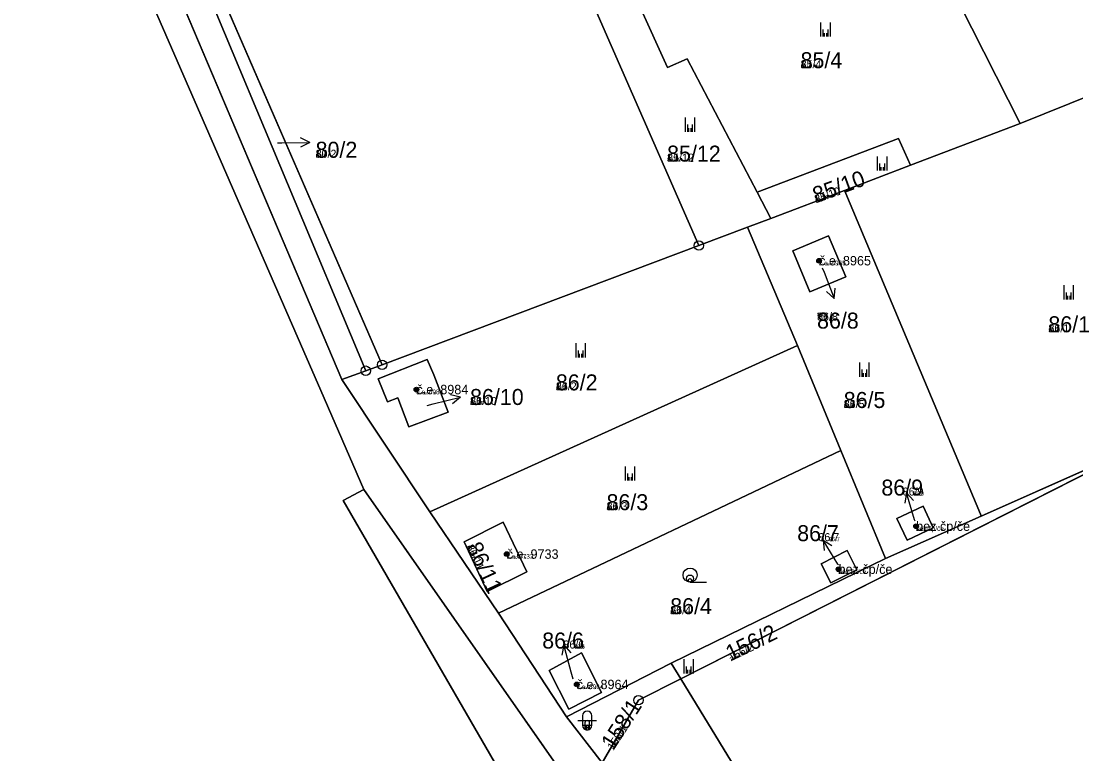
# Model space of a CAD drawing. Extents: x -759873 to -758487, y -975024 to -973516.
# Drawn here: x -759629.6 to -759517.7, y -974275.7 to -974197.9 of the extents above; entities that cross this region are included whole.
import ezdxf

# ---------------------------------------------------------------- set-up
doc = ezdxf.new("R2010")
doc.units = 0
for name, color, linetype in [('KAT_02_hranice parcel', 7, 'Continuous'), ('KAT_03_1000_st čísla parcelní', 7, 'Continuous'), ('KAT_03_1000_čísla parcelní', 7, 'Continuous'), ('KAT_03_1000_čísla popisná', 7, 'Continuous'), ('KAT_03_250_st čísla parcelní', 7, 'Continuous'), ('KAT_03_250_čísla parcelní', 7, 'Continuous'), ('KAT_03_250_čísla popisná', 7, 'Continuous'), ('KAT_03_500_st čísla parcelní', 7, 'Continuous'), ('KAT_03_500_čísla parcelní', 7, 'Continuous'), ('KAT_03_500_čísla popisná', 7, 'Continuous'), ('KAT_05_1000_značky kultur', 7, 'Continuous'), ('KAT_05_250_značky kultur', 7, 'Continuous'), ('KAT_05_500_značky kultur', 7, 'Continuous'), ('KAT_07_1000_značky budov', 7, 'Continuous'), ('KAT_07_250_značky budov', 7, 'Continuous'), ('KAT_07_500_značky budov', 7, 'Continuous'), ('KAT_11_značky bodu BP', 7, 'Continuous'), ('KAT_12_pomocná šipka', 7, 'Continuous'), ('KAT_14_plocha_budovy', 7, 'Continuous'), ('KAT_14_plocha_pozemek', 7, 'Continuous')]:
    doc.layers.add(name, color=color, linetype=linetype)

msp = doc.modelspace()

# ---------------------------------------------------------------- linework, layer by layer
at = {"layer": 'KAT_02_hranice parcel'}
for p, q in [((-759557.68, -974221.71), (-759590.65, -974146.48)), ((-759593.05, -974235), (-759626.33, -974155.41)), ((-759591.32, -974234.37), (-759625.72, -974155.17)), ((-759629.25, -974156.54), (-759595.6, -974235.94)), ((-759537.66, -974180.93), (-759523.59, -974208.74)), ((-759523.59, -974208.74), (-759515.75, -974205.6)), ((-759535.23, -974213.18), (-759523.59, -974208.74)), ((-759535.23, -974213.18), (-759542.23, -974215.85)), ((-759551.51, -974216.06), (-759550.04, -974218.83)), ((-759542.23, -974215.85), (-759550.04, -974218.83)), ((-759550.04, -974218.83), (-759552.51, -974219.77)), ((-759552.51, -974219.77), (-759557.68, -974221.71)), ((-759547.21, -974232.33), (-759552.51, -974219.77)), ((-759591.32, -974234.37), (-759557.68, -974221.71)), ((-759586.25, -974249.97), (-759547.21, -974232.33)), ((-759542.63, -974243.46), (-759547.21, -974232.33)), ((-759595.6, -974235.94), (-759593.05, -974235)), ((-759593.05, -974235), (-759591.32, -974234.37)), ((-759595.6, -974235.94), (-759586.25, -974249.97)), ((-759559.61, -974267.71), (-759509.98, -974242.55)), ((-759527.72, -974250.43), (-759509.98, -974242.55)), ((-759578.95, -974260.75), (-759542.63, -974243.46)), ((-759537.89, -974254.95), (-759542.63, -974243.46)), ((-759569.36, -974281.77), (-759593.26, -974247.61)), ((-759586.25, -974249.97), (-759578.95, -974260.75)), ((-759537.89, -974254.95), (-759527.72, -974250.43)), ((-759560.63, -974266.05), (-759537.89, -974254.95)), ((-759578.95, -974260.75), (-759571.75, -974271.74)), ((-759571.75, -974271.74), (-759560.63, -974266.05)), ((-759560.63, -974266.05), (-759559.61, -974267.71)), ((-759571.75, -974271.74), (-759567.96, -974276.65))]:
    msp.add_line(p, q, dxfattribs=at)
for points in [[(-759632.14, -974110.51), (-759632.59, -974157.4), (-759597.84, -974237.11), (-759593.26, -974247.61)], [(-759563.99, -974196.25), (-759561.02, -974202.81), (-759558.92, -974201.9), (-759551.51, -974216.06)], [(-759551.51, -974216.06), (-759536.51, -974210.36), (-759535.23, -974213.18)], [(-759542.23, -974215.85), (-759542.09, -974216.18), (-759527.8, -974250.25), (-759527.72, -974250.43)], [(-759542.08, -974225.03), (-759545.9, -974226.63), (-759547.71, -974222.27), (-759543.91, -974220.67), (-759542.08, -974225.03)], [(-759584.3, -974239.42), (-759588.47, -974240.96), (-759589.65, -974237.87), (-759590.76, -974238.31), (-759591.73, -974235.87), (-759586.52, -974233.8), (-759585.81, -974235.45), (-759584.3, -974239.42)], [(-759593.26, -974247.61), (-759595.44, -974248.79), (-759577.29, -974280.17), (-759598.9, -974293.99), (-759576.88, -974334.73), (-759555.25, -974372.79), (-759552.15, -974372.01)], [(-759535.58, -974252.99), (-759536.66, -974250.68), (-759533.89, -974249.39), (-759532.81, -974251.7), (-759535.58, -974252.99)], [(-759578.45, -974251.07), (-759575.97, -974256.37), (-759580.15, -974258.43), (-759582.62, -974253.16), (-759578.45, -974251.07)], [(-759543.68, -974257.53), (-759544.7, -974255.49), (-759541.94, -974254.08), (-759540.91, -974256.13), (-759543.68, -974257.53)], [(-759568.01, -974269.16), (-759571.51, -974270.95), (-759573.58, -974266.84), (-759570.14, -974264.95), (-759568.01, -974269.16)], [(-759567.96, -974276.65), (-759564.11, -974269.99), (-759559.61, -974267.71)], [(-759559.61, -974267.71), (-759536.23, -974305.98), (-759544.63, -974310.86)]]:
    msp.add_lwpolyline(points, dxfattribs=at)
at = {"layer": 'KAT_03_1000_čísla popisná'}
for centre in [(-759544.92, -974223.32), (-759587.67, -974237), (-759534.62, -974251.51), (-759578.09, -974254.47), (-759542.86, -974256.08), (-759570.66, -974268.31)]:
    msp.add_circle(centre, 0.25, dxfattribs=at)
at = {"layer": 'KAT_03_250_čísla popisná'}
for centre in [(-759544.92, -974223.32), (-759587.67, -974237), (-759534.62, -974251.51), (-759578.09, -974254.47), (-759542.86, -974256.08), (-759570.66, -974268.31)]:
    msp.add_circle(centre, 0.0625, dxfattribs=at)
at = {"layer": 'KAT_03_500_čísla popisná'}
for centre in [(-759544.92, -974223.32), (-759587.67, -974237), (-759534.62, -974251.51), (-759578.09, -974254.47), (-759542.86, -974256.08), (-759570.66, -974268.31)]:
    msp.add_circle(centre, 0.125, dxfattribs=at)
at = {"layer": 'KAT_05_1000_značky kultur'}
for p, q in [((-759544.73, -974199.52), (-759544.73, -974198.02)), ((-759543.73, -974199.52), (-759543.73, -974198.02)), ((-759559.12, -974209.62), (-759559.12, -974208.12)), ((-759558.12, -974209.62), (-759558.12, -974208.12)), ((-759538.71, -974213.75), (-759538.71, -974212.25)), ((-759537.71, -974213.75), (-759537.71, -974212.25)), ((-759518.9, -974227.43), (-759518.9, -974225.93)), ((-759517.9, -974227.43), (-759517.9, -974225.93)), ((-759570.73, -974233.59), (-759570.73, -974232.09)), ((-759569.73, -974233.59), (-759569.73, -974232.09)), ((-759540.6, -974235.64), (-759540.6, -974234.14)), ((-759539.6, -974235.64), (-759539.6, -974234.14)), ((-759565.48, -974246.67), (-759565.48, -974245.17)), ((-759564.48, -974246.67), (-759564.48, -974245.17)), ((-759558.62, -974257.45), (-759556.87, -974257.45)), ((-759559.25, -974267.14), (-759559.25, -974265.64)), ((-759558.25, -974267.14), (-759558.25, -974265.64)), ((-759570.54, -974272.14), (-759568.54, -974272.14)), ((-759570.04, -974271.64), (-759570.04, -974272.64)), ((-759569.04, -974272.64), (-759569.04, -974271.64))]:
    msp.add_line(p, q, dxfattribs=at)
msp.add_circle((-759558.62, -974256.7), 0.75, dxfattribs=at)
for centre, start, end in [((-759569.54, -974271.64), 0, 180), ((-759569.54, -974272.64), 180, 359.9879)]:
    msp.add_arc(centre, 0.5, start, end, dxfattribs=at)
at = {"layer": 'KAT_05_250_značky kultur'}
for p, q in [((-759544.35, -974199.52), (-759544.35, -974199.15)), ((-759544.1, -974199.52), (-759544.1, -974199.15)), ((-759558.74, -974209.62), (-759558.74, -974209.24)), ((-759558.49, -974209.62), (-759558.49, -974209.24)), ((-759538.33, -974213.75), (-759538.33, -974213.38)), ((-759538.08, -974213.75), (-759538.08, -974213.38)), ((-759518.52, -974227.43), (-759518.52, -974227.06)), ((-759518.27, -974227.43), (-759518.27, -974227.06)), ((-759570.35, -974233.59), (-759570.35, -974233.21)), ((-759570.1, -974233.59), (-759570.1, -974233.21)), ((-759540.22, -974235.64), (-759540.22, -974235.27)), ((-759539.97, -974235.64), (-759539.97, -974235.27)), ((-759565.1, -974246.67), (-759565.1, -974246.3)), ((-759564.85, -974246.67), (-759564.85, -974246.3)), ((-759558.63, -974257.45), (-759558.19, -974257.45)), ((-759558.87, -974267.14), (-759558.87, -974266.77)), ((-759558.62, -974267.14), (-759558.62, -974266.77)), ((-759569.79, -974272.89), (-759569.29, -974272.89)), ((-759569.67, -974272.77), (-759569.67, -974273.02)), ((-759569.41, -974273.02), (-759569.41, -974272.77))]:
    msp.add_line(p, q, dxfattribs=at)
msp.add_circle((-759558.63, -974257.26), 0.187, dxfattribs=at)
for centre, start, end in [((-759569.54, -974272.77), 0, 180), ((-759569.54, -974273.02), 180, 359.9879)]:
    msp.add_arc(centre, 0.125, start, end, dxfattribs=at)
at = {"layer": 'KAT_05_500_značky kultur'}
for p, q in [((-759544.48, -974199.52), (-759544.48, -974198.77)), ((-759543.97, -974199.52), (-759543.97, -974198.77)), ((-759558.87, -974209.62), (-759558.87, -974208.87)), ((-759558.36, -974209.62), (-759558.36, -974208.87)), ((-759538.46, -974213.75), (-759538.46, -974213)), ((-759537.95, -974213.75), (-759537.95, -974213)), ((-759518.65, -974227.43), (-759518.65, -974226.68)), ((-759518.15, -974227.43), (-759518.15, -974226.68)), ((-759570.48, -974233.59), (-759570.48, -974232.84)), ((-759569.97, -974233.59), (-759569.97, -974232.84)), ((-759540.35, -974235.64), (-759540.35, -974234.89)), ((-759539.84, -974235.64), (-759539.84, -974234.89)), ((-759565.23, -974246.67), (-759565.23, -974245.92)), ((-759564.72, -974246.67), (-759564.72, -974245.92)), ((-759558.63, -974257.45), (-759557.75, -974257.45)), ((-759559, -974267.14), (-759559, -974266.39)), ((-759558.49, -974267.14), (-759558.49, -974266.39)), ((-759570.04, -974272.64), (-759569.04, -974272.64)), ((-759569.79, -974272.39), (-759569.79, -974272.89)), ((-759569.29, -974272.89), (-759569.29, -974272.39))]:
    msp.add_line(p, q, dxfattribs=at)
msp.add_circle((-759558.63, -974257.07), 0.375, dxfattribs=at)
for centre, start, end in [((-759569.54, -974272.39), 0, 180), ((-759569.54, -974272.89), 180, 359.9879)]:
    msp.add_arc(centre, 0.25, start, end, dxfattribs=at)
at = {"layer": 'KAT_07_1000_značky budov'}
for centre in [(-759544.93, -974223.32), (-759587.68, -974237), (-759534.63, -974251.51), (-759578.1, -974254.47), (-759542.87, -974256.08), (-759570.67, -974268.31)]:
    msp.add_circle(centre, 0.175, dxfattribs=at)
at = {"layer": 'KAT_07_250_značky budov'}
for centre in [(-759544.92, -974223.32), (-759587.67, -974237), (-759534.62, -974251.51), (-759578.09, -974254.47), (-759542.86, -974256.08), (-759570.66, -974268.31)]:
    msp.add_circle(centre, 0.0437, dxfattribs=at)
at = {"layer": 'KAT_07_500_značky budov'}
for centre in [(-759544.92, -974223.32), (-759587.67, -974237), (-759534.62, -974251.51), (-759578.09, -974254.47), (-759542.86, -974256.08), (-759570.66, -974268.31)]:
    msp.add_circle(centre, 0.0875, dxfattribs=at)
at = {"layer": 'KAT_11_značky bodu BP'}
for centre, radius in [((-759557.68, -974221.71), 0.5), ((-759557.68, -974221.71), 0.0303), ((-759591.32, -974234.37), 0.5), ((-759593.05, -974235), 0.5), ((-759593.05, -974235), 0.0303), ((-759591.32, -974234.37), 0.0303), ((-759564.11, -974269.99), 0.5), ((-759564.11, -974269.99), 0.0303)]:
    msp.add_circle(centre, radius, dxfattribs=at)
at = {"layer": 'KAT_12_pomocná šipka'}
for p, q in [((-759598.98, -974210.76), (-759599.99, -974210.27)), ((-759602.42, -974210.82), (-759601.98, -974210.81)), ((-759601.98, -974210.81), (-759598.98, -974210.76)), ((-759598.98, -974210.76), (-759599.97, -974211.28)), ((-759544.59, -974224.06), (-759544.4, -974224.55)), ((-759544.4, -974224.55), (-759543.33, -974227.35)), ((-759543.33, -974227.35), (-759543.22, -974226.24)), ((-759543.33, -974227.35), (-759544.15, -974226.6)), ((-759586.54, -974238.7), (-759585.89, -974238.53)), ((-759585.89, -974238.53), (-759582.98, -974237.8)), ((-759582.98, -974237.8), (-759584.07, -974237.56)), ((-759582.98, -974237.8), (-759583.83, -974238.53)), ((-759535.66, -974247.96), (-759535.84, -974249.06)), ((-759534.78, -974250.83), (-759535.66, -974247.96)), ((-759535.66, -974247.96), (-759534.89, -974248.77)), ((-759534.74, -974250.97), (-759534.78, -974250.83)), ((-759542.92, -974255.53), (-759544.51, -974252.98)), ((-759544.51, -974252.98), (-759543.56, -974253.57)), ((-759544.51, -974252.98), (-759544.4, -974254.1)), ((-759542.86, -974255.62), (-759542.92, -974255.53)), ((-759572.02, -974264.1), (-759572.24, -974265.2)), ((-759571.24, -974267), (-759572.02, -974264.1)), ((-759572.02, -974264.1), (-759571.27, -974264.94)), ((-759571.03, -974267.76), (-759571.24, -974267))]:
    msp.add_line(p, q, dxfattribs=at)
at = {"layer": 'KAT_14_plocha_budovy'}
for points in [[(-759547.71, -974222.27), (-759545.9, -974226.63), (-759542.08, -974225.03), (-759543.91, -974220.67)], [(-759585.81, -974235.45), (-759586.52, -974233.8), (-759591.73, -974235.87), (-759590.76, -974238.31), (-759589.65, -974237.87), (-759588.47, -974240.96), (-759584.3, -974239.42)], [(-759536.66, -974250.68), (-759535.58, -974252.99), (-759532.81, -974251.7), (-759533.89, -974249.39)], [(-759578.45, -974251.07), (-759582.62, -974253.16), (-759580.15, -974258.43), (-759575.97, -974256.37)], [(-759541.94, -974254.08), (-759544.7, -974255.49), (-759543.68, -974257.53), (-759540.91, -974256.13)], [(-759571.51, -974270.95), (-759568.01, -974269.16), (-759570.14, -974264.95), (-759573.58, -974266.84)]]:
    msp.add_lwpolyline(points, close=True, dxfattribs=at)
at = {"layer": 'KAT_14_plocha_pozemek'}
for points in [[(-759577.29, -974280.17), (-759595.44, -974248.79), (-759593.26, -974247.61), (-759597.84, -974237.11), (-759632.59, -974157.4), (-759632.14, -974110.51), (-759643.4, -974116.83), (-759682.64, -974128.82), (-759683.76, -974126.26), (-759645.25, -974113.94), (-759633.6, -974107.37), (-759632.1, -974106.83), (-759632.05, -974101.17), (-759670.93, -974083.68), (-759719.88, -974055.79)], [(-759567.96, -974276.65), (-759571.75, -974271.74), (-759578.95, -974260.75), (-759586.25, -974249.97), (-759595.6, -974235.94), (-759629.25, -974156.54), (-759628.88, -974102.32), (-759632.05, -974101.17), (-759632.1, -974106.83), (-759632.14, -974110.51), (-759632.59, -974157.4), (-759597.84, -974237.11), (-759593.26, -974247.61), (-759569.36, -974281.77)]]:
    msp.add_lwpolyline(points, dxfattribs=at)
for points in [[(-759570.22, -974124.01), (-759590.65, -974146.48), (-759557.68, -974221.71), (-759552.51, -974219.77), (-759550.04, -974218.83), (-759551.51, -974216.06), (-759558.92, -974201.9), (-759561.02, -974202.81), (-759563.99, -974196.25), (-759583.21, -974155.14), (-759584.01, -974152.02), (-759584.02, -974148.81), (-759583.16, -974145.82), (-759581.65, -974143.36), (-759564.64, -974129.76)], [(-759557.68, -974221.71), (-759590.65, -974146.48), (-759625.72, -974155.17), (-759591.32, -974234.37)], [(-759593.05, -974235), (-759626.33, -974155.41), (-759629.25, -974156.54), (-759595.6, -974235.94)], [(-759591.32, -974234.37), (-759625.72, -974155.17), (-759626.33, -974155.41), (-759593.05, -974235)], [(-759537.66, -974180.93), (-759523.59, -974208.74), (-759515.75, -974205.6), (-759504.06, -974200.98), (-759489.51, -974195.05), (-759486.83, -974191.58), (-759516.52, -974167.59), (-759539.03, -974178.21)], [(-759561.02, -974202.81), (-759558.92, -974201.9), (-759551.51, -974216.06), (-759536.51, -974210.36), (-759535.23, -974213.18), (-759523.59, -974208.74), (-759537.66, -974180.93), (-759563.99, -974196.25)], [(-759527.8, -974250.25), (-759527.72, -974250.43), (-759509.98, -974242.55), (-759486.37, -974232.07), (-759515.75, -974205.6), (-759523.59, -974208.74), (-759535.23, -974213.18), (-759542.23, -974215.85), (-759542.09, -974216.18)], [(-759551.51, -974216.06), (-759550.04, -974218.83), (-759542.23, -974215.85), (-759535.23, -974213.18), (-759536.51, -974210.36)], [(-759542.23, -974215.85), (-759550.04, -974218.83), (-759552.51, -974219.77), (-759547.21, -974232.33), (-759542.63, -974243.46), (-759537.89, -974254.95), (-759527.72, -974250.43), (-759527.8, -974250.25), (-759542.09, -974216.18)], [(-759552.51, -974219.77), (-759557.68, -974221.71), (-759591.32, -974234.37), (-759593.05, -974235), (-759595.6, -974235.94), (-759586.25, -974249.97), (-759547.21, -974232.33)], [(-759542.08, -974225.03), (-759545.9, -974226.63), (-759547.71, -974222.27), (-759543.91, -974220.67)], [(-759542.08, -974225.03), (-759543.91, -974220.67), (-759547.71, -974222.27), (-759545.9, -974226.63)], [(-759542.63, -974243.46), (-759547.21, -974232.33), (-759586.25, -974249.97), (-759578.95, -974260.75)], [(-759584.3, -974239.42), (-759588.47, -974240.96), (-759589.65, -974237.87), (-759590.76, -974238.31), (-759591.73, -974235.87), (-759586.52, -974233.8), (-759585.81, -974235.45)], [(-759584.3, -974239.42), (-759585.81, -974235.45), (-759586.52, -974233.8), (-759591.73, -974235.87), (-759590.76, -974238.31), (-759589.65, -974237.87), (-759588.47, -974240.96)], [(-759559.61, -974267.71), (-759509.98, -974242.55), (-759527.72, -974250.43), (-759537.89, -974254.95), (-759560.63, -974266.05)], [(-759448.76, -974264.33), (-759460.52, -974256.19), (-759483.29, -974271.95), (-759509.98, -974242.55), (-759559.61, -974267.71), (-759536.23, -974305.98), (-759544.63, -974310.86), (-759522.61, -974371.99), (-759519.79, -974382.47), (-759487.67, -974359.38), (-759497.58, -974331.91), (-759511.16, -974313.85), (-759527.67, -974300.38), (-759520.63, -974296.98), (-759493.42, -974330.01), (-759480.96, -974353.46), (-759457.67, -974303.85), (-759447.61, -974294.52), (-759462.98, -974273.82)], [(-759571.75, -974271.74), (-759560.63, -974266.05), (-759537.89, -974254.95), (-759542.63, -974243.46), (-759578.95, -974260.75)], [(-759576.88, -974334.73), (-759555.25, -974372.79), (-759552.15, -974372.01), (-759571.84, -974334.94), (-759570.63, -974329.67), (-759589.6, -974296.56), (-759569.36, -974281.77), (-759593.26, -974247.61), (-759595.44, -974248.79), (-759577.29, -974280.17), (-759598.9, -974293.99)], [(-759535.58, -974252.99), (-759536.66, -974250.68), (-759533.89, -974249.39), (-759532.81, -974251.7)], [(-759535.58, -974252.99), (-759532.81, -974251.7), (-759533.89, -974249.39), (-759536.66, -974250.68)], [(-759578.45, -974251.07), (-759582.62, -974253.16), (-759580.15, -974258.43), (-759575.97, -974256.37)], [(-759578.45, -974251.07), (-759575.97, -974256.37), (-759580.15, -974258.43), (-759582.62, -974253.16)], [(-759543.68, -974257.53), (-759544.7, -974255.49), (-759541.94, -974254.08), (-759540.91, -974256.13)], [(-759543.68, -974257.53), (-759540.91, -974256.13), (-759541.94, -974254.08), (-759544.7, -974255.49)], [(-759568.01, -974269.16), (-759571.51, -974270.95), (-759573.58, -974266.84), (-759570.14, -974264.95)], [(-759568.01, -974269.16), (-759570.14, -974264.95), (-759573.58, -974266.84), (-759571.51, -974270.95)], [(-759567.96, -974276.65), (-759564.11, -974269.99), (-759559.61, -974267.71), (-759560.63, -974266.05), (-759571.75, -974271.74)], [(-759551.75, -974295.13), (-759545.32, -974308.93), (-759544.63, -974310.86), (-759536.23, -974305.98), (-759559.61, -974267.71), (-759564.11, -974269.99), (-759567.96, -974276.65)]]:
    msp.add_lwpolyline(points, close=True, dxfattribs=at)

# ---------------------------------------------------------------- texts
at = {"layer": 'KAT_03_1000_st čísla parcelní'}
for s, p in [('86/8', (-759545.14, -974230.53)), ('86/10', (-759581.98, -974238.64)), ('86/9', (-759538.31, -974248.26)), ('86/7', (-759547.25, -974253.1)), ('86/6', (-759574.32, -974264.5))]:
    msp.add_text(s, height=1.7, dxfattribs=at).set_placement(p)
msp.add_text('86/11', height=1.7, rotation=295, dxfattribs=at).set_placement((-759582.41, -974253.68))
at = {"layer": 'KAT_03_1000_čísla parcelní'}
for s, p in [('85/4', (-759546.89, -974202.88)), ('80/2', (-759598.38, -974212.39)), ('85/12', (-759561.06, -974212.8)), ('86/1', (-759520.58, -974230.92)), ('86/2', (-759572.87, -974237.09)), ('86/5', (-759542.31, -974238.96)), ('86/3', (-759567.49, -974249.81)), ('86/4', (-759560.73, -974260.85))]:
    msp.add_text(s, height=1.7, dxfattribs=at).set_placement(p)
for s, rotation, p in [('85/10', 20, (-759545.23, -974217.22)), ('156/2', 26, (-759554.32, -974265.88)), ('158/1', 57, (-759566.76, -974275.36))]:
    msp.add_text(s, height=1.7, rotation=rotation, dxfattribs=at).set_placement(p)
at = {"layer": 'KAT_03_1000_čísla popisná'}
for s, p in [('č.e. 8965', (-759544.92, -974223.82)), ('č.e. 8984', (-759587.67, -974237.5)), ('bez čp/če', (-759534.62, -974252.01)), ('č.e. 9733', (-759578.09, -974254.97)), ('bez čp/če', (-759542.86, -974256.58)), ('č.e. 8964', (-759570.66, -974268.81))]:
    msp.add_text(s, height=1, dxfattribs=at).set_placement(p)
at = {"layer": 'KAT_03_250_st čísla parcelní'}
for s, p in [('86/8', (-759545.14, -974229.26)), ('86/10', (-759581.98, -974238.64)), ('86/9', (-759534.93, -974248.26)), ('86/7', (-759543.87, -974253.1)), ('86/6', (-759570.94, -974264.5))]:
    msp.add_text(s, height=0.425, dxfattribs=at).set_placement(p)
msp.add_text('86/11', height=0.425, rotation=295, dxfattribs=at).set_placement((-759582.41, -974253.68))
at = {"layer": 'KAT_03_250_čísla parcelní'}
for s, p in [('85/4', (-759546.89, -974202.88)), ('80/2', (-759598.38, -974212.39)), ('85/12', (-759561.06, -974212.8)), ('86/1', (-759520.58, -974230.92)), ('86/2', (-759572.87, -974237.09)), ('86/5', (-759542.31, -974238.96)), ('86/3', (-759567.49, -974249.81)), ('86/4', (-759560.73, -974260.85))]:
    msp.add_text(s, height=0.425, dxfattribs=at).set_placement(p)
for s, rotation, p in [('85/10', 20, (-759545.23, -974217.22)), ('156/2', 26, (-759554.32, -974265.88)), ('158/1', 57, (-759566.76, -974275.36))]:
    msp.add_text(s, height=0.425, rotation=rotation, dxfattribs=at).set_placement(p)
at = {"layer": 'KAT_03_250_čísla popisná'}
for s, p in [('č.e. 8965', (-759544.92, -974223.82)), ('č.e. 8984', (-759587.67, -974237.5)), ('bez čp/če', (-759534.62, -974252.01)), ('č.e. 9733', (-759578.09, -974254.97)), ('bez čp/če', (-759542.86, -974256.58)), ('č.e. 8964', (-759570.66, -974268.81))]:
    msp.add_text(s, height=0.25, dxfattribs=at).set_placement(p)
at = {"layer": 'KAT_03_500_st čísla parcelní'}
for s, p in [('86/8', (-759545.14, -974229.68)), ('86/10', (-759581.98, -974238.64)), ('86/9', (-759536.05, -974248.26)), ('86/7', (-759545, -974253.1)), ('86/6', (-759572.07, -974264.5))]:
    msp.add_text(s, height=0.85, dxfattribs=at).set_placement(p)
msp.add_text('86/11', height=0.85, rotation=295, dxfattribs=at).set_placement((-759582.41, -974253.68))
at = {"layer": 'KAT_03_500_čísla parcelní'}
for s, p in [('85/4', (-759546.89, -974202.88)), ('80/2', (-759598.38, -974212.39)), ('85/12', (-759561.06, -974212.8)), ('86/1', (-759520.58, -974230.92)), ('86/2', (-759572.87, -974237.09)), ('86/5', (-759542.31, -974238.96)), ('86/3', (-759567.49, -974249.81)), ('86/4', (-759560.73, -974260.85))]:
    msp.add_text(s, height=0.85, dxfattribs=at).set_placement(p)
for s, rotation, p in [('85/10', 20, (-759545.23, -974217.22)), ('156/2', 26, (-759554.32, -974265.88)), ('158/1', 57, (-759566.76, -974275.36))]:
    msp.add_text(s, height=0.85, rotation=rotation, dxfattribs=at).set_placement(p)
at = {"layer": 'KAT_03_500_čísla popisná'}
for s, p in [('č.e. 8965', (-759544.92, -974223.82)), ('č.e. 8984', (-759587.67, -974237.5)), ('bez čp/če', (-759534.62, -974252.01)), ('č.e. 9733', (-759578.09, -974254.97)), ('bez čp/če', (-759542.86, -974256.58)), ('č.e. 8964', (-759570.66, -974268.81))]:
    msp.add_text(s, height=0.5, dxfattribs=at).set_placement(p)

doc.saveas('drawing.dxf')
